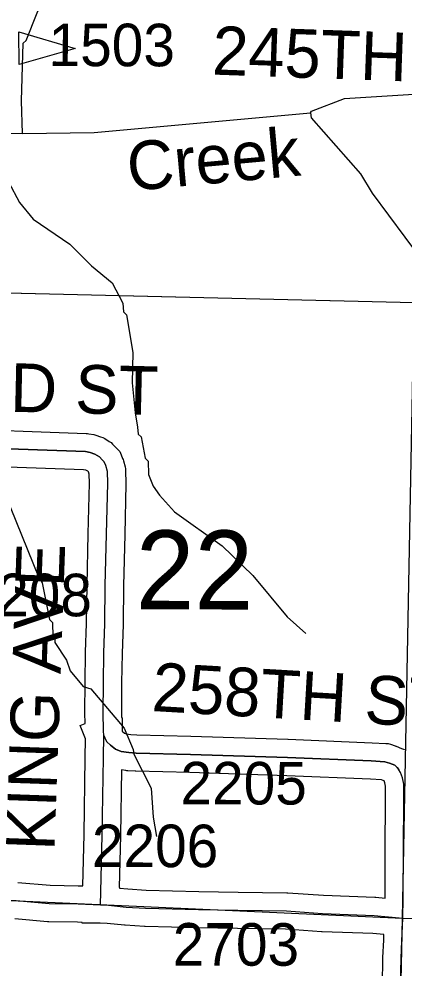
# Model space of a CAD drawing. Extents: x -157.2 to -99.3, y 12.2 to 46.2.
# Drawn here: x -125.642 to -125.008, y 24.292 to 25.853 of the extents above; entities that cross this region are included whole.
import ezdxf

# ---------------------------------------------------------------- set-up
doc = ezdxf.new("R2010")
doc.units = 0
for name, color, linetype in [('tdCoDirctArrow', 7, 'Continuous'), ('tdCoHydroRiver', 7, 'Continuous'), ('tdCoHydroTxtLg', 7, 'Continuous'), ('tdCoSecRdNmbr', 7, 'Continuous'), ('tdCoSecRdTxt', 7, 'Continuous'), ('tdCoSecRteBand', 7, 'Continuous'), ('tdCoSecRteCL', 7, 'Continuous'), ('tdCoSectLine', 7, 'Continuous'), ('tdCoSectLinePart', 7, 'Continuous'), ('tdCoSectNmbr', 7, 'Continuous'), ('tdCoSurfEarth', 7, 'Continuous'), ('tdCoSurfGravel', 7, 'Continuous')]:
    doc.layers.add(name, color=color, linetype=linetype)

msp = doc.modelspace()

# ---------------------------------------------------------------- linework, layer by layer
at = {"layer": 'tdCoDirctArrow'}
msp.add_lwpolyline([(-125.6424, 25.8324), (-125.55, 25.8051), (-125.6419, 25.7785)], close=True, dxfattribs=at)
at = {"layer": 'tdCoHydroRiver'}
for points in [[(-125.6368, 25.6652), (-125.6384, 25.7189), (-125.6357, 25.8135), (-125.6308, 25.8181), (-125.6122, 25.8634), (-125.6004, 25.8898), (-125.5981, 25.9134)], [(-125.1624, 25.6989), (-125.1608, 25.702), (-125.1065, 25.7225), (-124.9658, 25.7311), (-124.855, 25.7453), (-124.749, 25.7533), (-124.6827, 25.7529)], [(-125.6368, 25.6652), (-125.5184, 25.6665), (-125.1624, 25.6989)], [(-125.1624, 25.6989), (-125.1611, 25.691), (-125.0801, 25.5987), (-125.0605, 25.5666), (-124.98, 25.4585)], [(-126.2495, 25.5425), (-126.2334, 25.553), (-126.1943, 25.5961), (-126.1651, 25.6237), (-126.1394, 25.6371), (-126.0107, 25.6697), (-125.8466, 25.6697), (-125.6368, 25.6652)], [(-125.6596, 25.5854), (-125.6417, 25.5517), (-125.6188, 25.5243), (-125.5584, 25.4831), (-125.5232, 25.4473), (-125.4892, 25.4195), (-125.4713, 25.3859), (-125.4701, 25.3716), (-125.4655, 25.3668), (-125.4547, 25.3049), (-125.4561, 25.2545), (-125.4512, 25.2054), (-125.4472, 25.1816), (-125.4459, 25.1705), (-125.4413, 25.1657), (-125.4344, 25.1307), (-125.4299, 25.1259), (-125.4289, 25.1038), (-125.4216, 25.0846), (-125.411, 25.0701), (-125.3865, 25.0426), (-125.3076, 24.9866), (-125.257, 24.9378), (-125.2005, 24.8699), (-125.1698, 24.8422)], [(-125.665, 25.0711), (-125.6105, 24.9354), (-125.6045, 24.9258), (-125.592, 24.8654), (-125.5874, 24.8606), (-125.5865, 24.8369), (-125.5834, 24.8352), (-125.5836, 24.8273), (-125.564, 24.7983), (-125.5581, 24.7808), (-125.5368, 24.7549), (-125.5243, 24.7514), (-125.4693, 24.6867), (-125.4546, 24.6516), (-125.4532, 24.6436), (-125.4249, 24.5876), (-125.4215, 24.5402), (-125.4161, 24.5084)]]:
    msp.add_lwpolyline(points, dxfattribs=at)
at = {"layer": 'tdCoSecRteBand'}
for points in [[(-125.769, 25.1799), (-125.5317, 25.1715), (-125.5295, 25.1714), (-125.5273, 25.171), (-125.5194, 25.1695), (-125.5175, 25.1692), (-125.5157, 25.1686), (-125.508, 25.1661), (-125.5044, 25.165), (-125.5012, 25.1629), (-125.4938, 25.1582), (-125.4908, 25.1563), (-125.4883, 25.1538), (-125.4836, 25.149), (-125.4804, 25.1456), (-125.4765, 25.1416), (-125.4743, 25.1363), (-125.4718, 25.1304), (-125.471, 25.1285), (-125.4705, 25.1266), (-125.4678, 25.1165), (-125.4669, 25.1131), (-125.4668, 25.1095), (-125.4663, 25.0903), (-125.4663, 25.0895), (-125.4663, 25.0888), (-125.4683, 25.0049), (-125.4702, 24.9208), (-125.471, 24.8578), (-125.471, 24.8575), (-125.471, 24.8571), (-125.4727, 24.8096), (-125.4734, 24.761), (-125.4737, 24.7122), (-125.4736, 24.7038), (-125.4722, 24.7037), (-125.4726, 24.6815), (-125.4725, 24.6814), (-125.4685, 24.6785), (-125.4659, 24.6774), (-125.4582, 24.6762), (-125.4482, 24.6756), (-125.3594, 24.6734), (-125.3593, 24.6734), (-125.3592, 24.6734), (-125.1994, 24.6682), (-125.1993, 24.6682), (-125.1991, 24.6682), (-125.061, 24.6625), (-125.0608, 24.6625), (-125.0606, 24.6625), (-125.0382, 24.6613), (-125.0343, 24.661), (-125.0306, 24.6599), (-125.023, 24.6574), (-125.022, 24.6571), (-125.021, 24.6567), (-125.0124, 24.6532), (-125.0077, 24.6513)], [(-125.5375, 24.427), (-125.5353, 24.5113), (-125.5333, 24.6379), (-125.5333, 24.6379), (-125.5333, 24.6379), (-125.5328, 24.6687), (-125.5417, 24.6909), (-125.5335, 24.6942), (-125.5337, 24.7119), (-125.5337, 24.7121), (-125.5337, 24.7123), (-125.5334, 24.7614), (-125.5334, 24.7616), (-125.5334, 24.7617), (-125.5327, 24.8108), (-125.5327, 24.8111), (-125.5327, 24.8114), (-125.531, 24.8589), (-125.5302, 24.9217), (-125.5302, 24.9218), (-125.5302, 24.922), (-125.5283, 25.0064), (-125.5283, 25.0064), (-125.5283, 25.0064), (-125.5263, 25.0895), (-125.5267, 25.1044), (-125.5277, 25.1082), (-125.5289, 25.1095), (-125.5301, 25.1102), (-125.5323, 25.1109), (-125.5361, 25.1116), (-125.771, 25.1199)], [(-125.0395, 24.4069), (-125.0395, 24.4079), (-125.0392, 24.4889), (-125.0392, 24.489), (-125.0392, 24.4891), (-125.0385, 24.5652), (-125.0387, 24.5912), (-125.0397, 24.5968), (-125.041, 24.6), (-125.0424, 24.6006), (-125.0453, 24.6016), (-125.0637, 24.6026), (-125.2015, 24.6082), (-125.361, 24.6134), (-125.4502, 24.6156), (-125.4507, 24.6156), (-125.4513, 24.6157), (-125.4634, 24.6164), (-125.4648, 24.6165), (-125.4663, 24.6167), (-125.4736, 24.6179), (-125.4753, 24.5102), (-125.4753, 24.5101), (-125.4753, 24.5099), (-125.4775, 24.4243), (-125.4766, 24.4243), (-125.4767, 24.4234), (-125.4634, 24.422), (-125.4327, 24.4201), (-125.3464, 24.4179), (-125.2814, 24.4169), (-125.2814, 24.4169), (-125.2814, 24.4169), (-125.2015, 24.4157), (-125.2007, 24.4157), (-125.1999, 24.4156), (-125.1407, 24.4115), (-125.0566, 24.4085), (-125.0557, 24.4085), (-125.0547, 24.4084), (-125.0395, 24.4069)], [(-125.6444, 24.4328), (-125.5912, 24.428), (-125.5448, 24.4273), (-125.5443, 24.4273), (-125.5439, 24.4272), (-125.5375, 24.427)], [(-125.0439, 24.2641), (-125.0432, 24.3083), (-125.0432, 24.3088), (-125.0432, 24.3093), (-125.0417, 24.3374), (-125.0414, 24.3468), (-125.0597, 24.3486), (-125.1433, 24.3515), (-125.1439, 24.3515), (-125.1444, 24.3516), (-125.2032, 24.3557), (-125.2823, 24.3569), (-125.3474, 24.3579), (-125.3476, 24.3579), (-125.3477, 24.3579), (-125.4348, 24.3601), (-125.4353, 24.3601), (-125.4359, 24.3602), (-125.4677, 24.3622), (-125.4683, 24.3622), (-125.4689, 24.3622), (-125.4971, 24.3651), (-125.5087, 24.3656), (-125.5381, 24.3659), (-125.5381, 24.3669), (-125.5461, 24.3673), (-125.5933, 24.368), (-125.5944, 24.368), (-125.5955, 24.3681), (-125.6492, 24.373)]]:
    msp.add_lwpolyline(points, dxfattribs=at)
at = {"layer": 'tdCoSecRteCL'}
for points in [[(-125.5027, 24.6742), (-125.5034, 24.6819), (-125.5037, 24.7122), (-125.5034, 24.7613), (-125.5027, 24.8103), (-125.501, 24.8582), (-125.5002, 24.9213), (-125.4983, 25.0057), (-125.4963, 25.0895), (-125.4968, 25.1087), (-125.4995, 25.1188), (-125.502, 25.1248), (-125.5052, 25.1281), (-125.5099, 25.1329), (-125.5173, 25.1376), (-125.5249, 25.1401), (-125.5328, 25.1415), (-125.77, 25.1499), (-125.9619, 25.1561), (-125.9911, 25.1568)], [(-125.5079, 24.3956), (-125.5077, 24.417), (-125.5053, 24.5107), (-125.5033, 24.6375), (-125.5027, 24.6742)], [(-125.0105, 24.3738), (-125.0095, 24.4074), (-125.0092, 24.4888), (-125.0085, 24.5652), (-125.0088, 24.5941), (-125.0107, 24.6049), (-125.0139, 24.6133), (-125.0166, 24.6182), (-125.0167, 24.6184), (-125.0196, 24.6219), (-125.0236, 24.6254), (-125.0322, 24.6288), (-125.0398, 24.6313), (-125.0623, 24.6325), (-125.2004, 24.6382), (-125.3602, 24.6434), (-125.4494, 24.6456), (-125.4615, 24.6463), (-125.4739, 24.6483), (-125.4832, 24.652), (-125.4919, 24.6584), (-125.4975, 24.6639), (-125.5012, 24.6705), (-125.5027, 24.6742)], [(-126.0041, 24.4144), (-125.9573, 24.4123), (-125.8106, 24.4108), (-125.6471, 24.4029), (-125.5928, 24.398), (-125.5452, 24.3973), (-125.5079, 24.3956)], [(-125.5079, 24.3956), (-125.4949, 24.3951), (-125.4658, 24.3921), (-125.434, 24.3901), (-125.347, 24.3879), (-125.2819, 24.3869), (-125.202, 24.3857), (-125.1423, 24.3815), (-125.0577, 24.3785), (-125.0105, 24.3738)], [(-125.0196, 24.0387), (-125.0189, 24.0888), (-125.0181, 24.1275), (-125.0139, 24.2634), (-125.0132, 24.3078), (-125.0117, 24.3361), (-125.0105, 24.3738)]]:
    msp.add_lwpolyline(points, dxfattribs=at)
at = {"layer": 'tdCoSectLine'}
for points in [[(-125.986, 25.4107), (-124.9916, 25.3871)], [(-125.0109, 24.3738), (-124.9916, 25.3871)], [(-126.0044, 24.4144), (-125.7543, 24.4075), (-125.0109, 24.3738)], [(-125.0315, 23.3927), (-125.0109, 24.3738)], [(-125.0109, 24.3738), (-124.0217, 24.3468)]]:
    msp.add_lwpolyline(points, dxfattribs=at)
at = {"layer": 'tdCoSectLinePart'}
msp.add_lwpolyline([(-125.9623, 25.4102), (-124.9916, 25.3871)], dxfattribs=at)
at = {"layer": 'tdCoSurfEarth'}
for points in [[(-125.5079, 24.3956), (-125.5077, 24.417), (-125.5053, 24.5107), (-125.5033, 24.6375), (-125.5027, 24.6742)], [(-126.0041, 24.4144), (-125.9573, 24.4123), (-125.8106, 24.4108), (-125.6471, 24.4029), (-125.5928, 24.398), (-125.5452, 24.3973), (-125.5079, 24.3956), (-125.4949, 24.3951), (-125.4658, 24.3921), (-125.434, 24.3901), (-125.347, 24.3879), (-125.2819, 24.3869), (-125.202, 24.3857), (-125.1423, 24.3815), (-125.0577, 24.3785), (-125.0105, 24.3738)]]:
    msp.add_lwpolyline(points, dxfattribs=at)
at = {"layer": 'tdCoSurfGravel'}
msp.add_line((-125.0166, 24.6182), (-125.0167, 24.6184), dxfattribs=at)
for points in [[(-125.9911, 25.1568), (-125.9619, 25.1561), (-125.77, 25.1499), (-125.5328, 25.1415), (-125.5249, 25.1401), (-125.5173, 25.1376), (-125.5099, 25.1329), (-125.5052, 25.1281)], [(-125.5027, 24.6742), (-125.5034, 24.6819), (-125.5037, 24.7122), (-125.5034, 24.7613), (-125.5027, 24.8103), (-125.501, 24.8582), (-125.5002, 24.9213), (-125.4983, 25.0057), (-125.4963, 25.0895), (-125.4968, 25.1087), (-125.4995, 25.1188), (-125.502, 25.1248), (-125.5052, 25.1281)], [(-125.5027, 24.6742), (-125.5012, 24.6705), (-125.4975, 24.6639), (-125.4919, 24.6584), (-125.4832, 24.652), (-125.4739, 24.6483), (-125.4615, 24.6463), (-125.4494, 24.6456), (-125.3602, 24.6434), (-125.2004, 24.6382), (-125.0623, 24.6325), (-125.0398, 24.6313), (-125.0322, 24.6288), (-125.0236, 24.6254), (-125.0196, 24.6219), (-125.0167, 24.6184)], [(-125.0196, 24.0387), (-125.0189, 24.0888), (-125.0181, 24.1275), (-125.0139, 24.2634), (-125.0132, 24.3078), (-125.0117, 24.3361), (-125.0105, 24.3738), (-125.0095, 24.4074), (-125.0092, 24.4888), (-125.0085, 24.5652), (-125.0088, 24.5941), (-125.0107, 24.6049), (-125.0139, 24.6133), (-125.0166, 24.6182)]]:
    msp.add_lwpolyline(points, dxfattribs=at)

# ---------------------------------------------------------------- texts
at = {"layer": 'tdCoHydroTxtLg'}
msp.add_text('Creek', height=0.08, rotation=5.1911, dxfattribs=at).set_placement((-125.4609, 25.5702))
at = {"layer": 'tdCoSecRdNmbr'}
for s, rotation, p in [('1503', 359.9042, (-125.5938, 25.7759)), ('2208', 359.9041, (-125.7305, 24.8709)), ('2205', 359.9045, (-125.3766, 24.5611)), ('2206', 359.9043, (-125.5224, 24.458)), ('2703', 359.9045, (-125.3893, 24.2959))]:
    msp.add_text(s, height=0.07, rotation=rotation, dxfattribs=at).set_placement(p)
at = {"layer": 'tdCoSecRdTxt'}
for s, rotation, p in [('245TH ST', 357.9888, (-125.3251, 25.762)), ('252ND ST', 358.7079, (-125.9132, 25.2129)), ('KING AVE', 87.9686, (-125.5841, 24.4841)), ('258TH ST', 356.6878, (-125.4249, 24.7148))]:
    msp.add_text(s, height=0.08, rotation=rotation, dxfattribs=at).set_placement(p)
at = {"layer": 'tdCoSectNmbr'}
msp.add_text('22', height=0.13, rotation=359.9043, dxfattribs=at).set_placement((-125.4501, 24.882))

doc.saveas('drawing.dxf')
